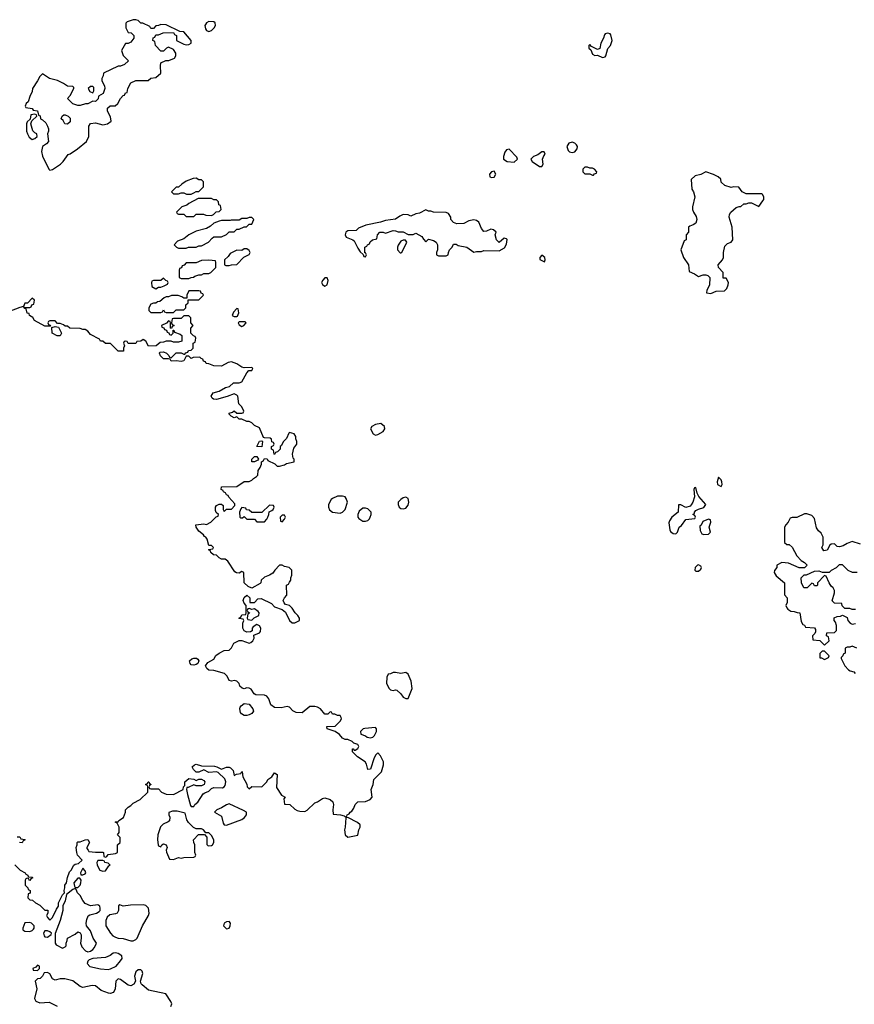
# Model space of a CAD drawing. Header units: inches. Extents: x 2601469 to 2753575, y 449403 to 582909.
# Tile 312 of 350: x 2695710 to 2702326, y 527726 to 535535. Entities that reach past the tile are written whole.
import ezdxf

# ---------------------------------------------------------------- set-up
doc = ezdxf.new("R2010")
doc.units = ezdxf.units.IN
doc.header["$MEASUREMENT"] = 0
for name, color, linetype in [('C6592', 7, 'Continuous'), ('C6593', 7, 'Continuous'), ('C7503', 7, 'Continuous')]:
    doc.layers.add(name, color=color, linetype=linetype)

msp = doc.modelspace()

# ---------------------------------------------------------------- linework, layer by layer
at = {"layer": 'C6592', "color": 4, "elevation": 4}
for points in [[(2695672.7, 528832.7), (2695714, 528790), (2695754, 528770), (2695758, 528758), (2695774, 528750), (2695778, 528738), (2695810, 528734), (2695814, 528730), (2695798, 528722), (2695791.6, 528708.4), (2695786, 528710), (2695782, 528722), (2695770, 528726), (2695758, 528722), (2695754, 528710), (2695754, 528670), (2695774, 528650), (2695778, 528638), (2695794, 528630), (2695792.7, 528607.3), (2695778, 528602), (2695774, 528570), (2695790, 528554), (2695811.6, 528551.6), (2695834, 528530), (2695870, 528512), (2695910, 528474), (2695932.7, 528472.7), (2695934, 528450), (2695922, 528430), (2695930, 528414), (2695950, 528394), (2695970, 528414), (2696000.4, 528479.6), (2696016.4, 528503.6), (2696018, 528530), (2696028.4, 528551.6), (2696050, 528594), (2696066, 528610), (2696062, 528630), (2696068.7, 528650), (2696068.7, 528670), (2696082, 528690), (2696088.9, 528731.1), (2696104, 528776), (2696118, 528790), (2696138, 528830), (2696150, 528838), (2696176.4, 528843.6), (2696206, 528870), (2696169.1, 528909.1), (2696162, 528930), (2696158, 528970), (2696166, 528990), (2696166, 529010), (2696170, 529014), (2696190, 529014), (2696230, 529032), (2696250, 529034), (2696262, 529010), (2696242, 528970), (2696242, 528962), (2696254, 528950), (2696258, 528938), (2696310, 528932), (2696370, 528934), (2696374, 528930), (2696378, 528898), (2696390, 528894), (2696402, 528898), (2696410, 528914), (2696470, 528922), (2696486, 528930), (2696486, 528990), (2696506, 529010), (2696506, 529050), (2696486, 529070), (2696498, 529090), (2696498, 529130), (2696482, 529162), (2696466, 529170), (2696470, 529174), (2696490, 529174), (2696496.4, 529183.6), (2696532.9, 529207.1), (2696548, 529250), (2696548, 529270), (2696568.9, 529291.1), (2696590, 529302), (2696610, 529322), (2696666, 529350), (2696726, 529410), (2696726, 529450), (2696722, 529462), (2696708, 529470), (2696722, 529478), (2696728.4, 529491.6), (2696734, 529490), (2696738, 529478), (2696752, 529470), (2696738, 529462), (2696734, 529450), (2696738, 529438), (2696750, 529434), (2696810, 529434), (2696834, 529410), (2696870, 529392), (2696930, 529391.3), (2697006, 529430), (2697008, 529450), (2697018, 529462), (2697018, 529490), (2697050, 529518), (2697091.6, 529511.6), (2697110, 529502), (2697130, 529512), (2697150, 529512), (2697170, 529502), (2697178, 529490), (2697172, 529470), (2697150, 529458), (2697110, 529458), (2697090, 529468), (2697046, 529446), (2697034, 529446), (2697032, 529430), (2697041, 529390), (2697063.6, 529303.6), (2697070, 529294), (2697090, 529294), (2697098, 529310), (2697122, 529330), (2697165.2, 529394.8), (2697176.5, 529403.5), (2697210, 529418), (2697230, 529438), (2697250, 529444.7), (2697316.5, 529443.5), (2697330, 529451.3), (2697337.5, 529462.5), (2697345.2, 529490), (2697334.8, 529514.8), (2697284, 529564), (2697270, 529569), (2697210, 529565.2), (2697170, 529586), (2697130, 529568), (2697110, 529568), (2697088.9, 529588.9), (2697078, 529610), (2697094.6, 529625.4), (2697110, 529630.8), (2697150, 529618), (2697254.4, 529614.4), (2697274, 529610), (2697310, 529591.3), (2697350, 529606), (2697370, 529606), (2697381, 529601), (2697401, 529581), (2697410, 529542), (2697428, 529552), (2697462, 529558), (2697470, 529574), (2697474, 529570), (2697478, 529530), (2697511.6, 529471.6), (2697514, 529450), (2697530, 529434), (2697550, 529454), (2697630, 529452), (2697668, 529490), (2697678, 529510), (2697708.7, 529531.3), (2697730, 529562), (2697751, 529550), (2697746.8, 529446.8), (2697785.4, 529385.4), (2697814, 529370), (2697804.7, 529355.3), (2697810, 529314), (2697851, 529311), (2697890, 529274.8), (2697910, 529262.8), (2697930, 529258.8), (2697970, 529256), (2697990, 529266), (2698050, 529324.7), (2698070, 529331), (2698110, 529358), (2698130, 529364.7), (2698170.7, 529350.7), (2698191, 529331), (2698198.8, 529310), (2698191.3, 529270), (2698194, 529234), (2698254, 529230), (2698282, 529222), (2698290, 529214), (2698302, 529218), (2698306, 529230), (2698322, 529238), (2698328.7, 529250), (2698342, 529258), (2698358, 529282), (2698369.1, 529310.9), (2698390, 529332), (2698450, 529336), (2698488, 529350), (2698504, 529370), (2698497.2, 529430), (2698513.2, 529470), (2698517.2, 529510), (2698579, 529570), (2698594.2, 529625.8), (2698594.7, 529650), (2698570, 529697.2), (2698550, 529722), (2698534, 529706), (2698519.8, 529680.2), (2698491, 529590), (2698470, 529588), (2698459, 529630), (2698449, 529650), (2698389, 529690), (2698348, 529730), (2698347.3, 529752.7), (2698352.7, 529752.7), (2698362, 529742), (2698370, 529742), (2698390, 529754), (2698398, 529770), (2698390, 529786), (2698358, 529798), (2698346, 529810), (2698310, 529826), (2698290, 529826), (2698270, 529838), (2698245.6, 529865.6), (2698210, 529888.7), (2698148, 529910), (2698146, 529930), (2698210, 529932), (2698250, 529972), (2698262, 529990), (2698257.7, 530000)], [(2695690, 529054), (2695710, 529054), (2695718, 529038), (2695750, 529034), (2695752, 529030), (2695738, 529022), (2695730, 529008), (2695708.7, 529008.7)], [(2696908.7, 527710), (2696915.3, 527730), (2696909, 527749), (2696869, 527809), (2696730, 527839), (2696680.7, 527880.7), (2696673.2, 527890), (2696668.7, 527910), (2696687.3, 527970), (2696680.9, 527990), (2696670, 527999.5), (2696650, 527998.7), (2696630, 527982.7), (2696621.1, 527950), (2696627.3, 527910), (2696614.8, 527885.2), (2696590, 527873.2), (2696570, 527879.3), (2696510, 527923.7), (2696490, 527929.2), (2696470.8, 527910), (2696467.3, 527850), (2696458.8, 527830), (2696450, 527819), (2696430, 527813.2), (2696414, 527814), (2696356, 527836), (2696310, 527872.7), (2696284.5, 527875.5), (2696210, 527859), (2696190, 527868.7), (2696130, 527912.7), (2696068.9, 527928.9), (2696030, 527929), (2695990, 527919), (2695969.3, 527929.3), (2695948.4, 527968.4), (2695930, 527978), (2695904.7, 527975.3), (2695892, 527950), (2695872, 527930), (2695850, 527928), (2695832, 527910), (2695844.7, 527850), (2695827.3, 527772.7), (2695838, 527750), (2695870, 527737.3), (2695943.6, 527743.6), (2696007.3, 527712.7)]]:
    msp.add_lwpolyline(points, dxfattribs=at)
for points in [[(2698530, 529922), (2698445.2, 529914.8), (2698432, 529910), (2698412, 529890), (2698414, 529870), (2698450, 529856), (2698464.9, 529844.9), (2698490, 529838.8), (2698510, 529846), (2698522.7, 529857.3), (2698537.2, 529890), (2698539, 529910)], [(2697370, 529315.3), (2697350, 529308.7), (2697310, 529284), (2697272, 529270), (2697254, 529250), (2697310, 529218), (2697323, 529163), (2697330.7, 529150.7), (2697350, 529148.2), (2697470, 529190.8), (2697493.1, 529206.9), (2697509, 529230), (2697508, 529250), (2697484.7, 529264.7)], [(2696958, 529258), (2696922, 529258), (2696892, 529248), (2696891.3, 529230), (2696901, 529210), (2696897.3, 529182.7), (2696887.3, 529172.7), (2696846.2, 529153.8), (2696826.7, 529133.3), (2696805.5, 529070), (2696802, 529030), (2696806.8, 528990), (2696810, 528982), (2696830, 528974), (2696838, 528990), (2696850, 528998), (2696871, 528990), (2696878, 528970), (2696872, 528950), (2696872.7, 528932.7), (2696898, 528878), (2696930, 528874), (2696969, 528891), (2696990, 528884.7), (2697011.1, 528891.1), (2697090, 528894), (2697102, 528898), (2697106, 528910), (2697098, 528930), (2697098, 528990), (2697089.1, 529009.1), (2697088.7, 529030), (2697127.3, 529072.7), (2697174, 529074), (2697192.7, 529052.7), (2697192.7, 528992.7), (2697203.6, 528983.6), (2697230, 528984.7), (2697238, 528990), (2697248, 529010), (2697248, 529030), (2697230, 529066), (2697210, 529086), (2697186, 529086), (2697166, 529110), (2697150, 529118), (2697110, 529118), (2697088.9, 529128.9), (2697049.3, 529169.3), (2697035.3, 529190), (2697022, 529242)], [(2698310, 529208), (2698294, 529206), (2698291.3, 529130), (2698284.7, 529110), (2698291.3, 529070), (2698310, 529051.3), (2698390, 529068.2), (2698399, 529110), (2698408.7, 529130), (2698408, 529150), (2698388.9, 529168.9)], [(2696370, 528866), (2696330, 528866), (2696322, 528850), (2696324.7, 528830), (2696344.7, 528790), (2696370, 528781), (2696390, 528784.7), (2696416.4, 528823.6), (2696426, 528830), (2696410, 528846), (2696386, 528850), (2696382, 528862)], [(2696210, 528806), (2696192, 528770), (2696194, 528754), (2696210, 528752), (2696230, 528762), (2696235.3, 528770), (2696230, 528786)], [(2696170, 528728), (2696138, 528690), (2696143.6, 528663.6), (2696150, 528654), (2696170, 528654), (2696188.4, 528671.6), (2696195.3, 528690), (2696198, 528710), (2696187.3, 528727.3)], [(2696150, 528646), (2696130, 528638), (2696082, 528598), (2696070, 528546), (2696051.6, 528508.4), (2696051, 528470), (2696031, 528390), (2695991.6, 528288.4), (2695991.3, 528210), (2695998, 528198), (2696050, 528172), (2696070, 528182), (2696078, 528190), (2696078, 528210), (2696087.3, 528232.7), (2696088, 528250), (2696150, 528282), (2696170, 528302), (2696190, 528294), (2696196.9, 528276.9), (2696198, 528250), (2696190.8, 528210), (2696202, 528182), (2696230.5, 528150.5), (2696250, 528142.8), (2696270, 528146.8), (2696290, 528160.7), (2696303.3, 528176.7), (2696318, 528210), (2696293.6, 528250), (2696272, 528310), (2696239, 528350), (2696236, 528370), (2696240.9, 528399.1), (2696252.9, 528427.1), (2696264.7, 528435.3), (2696318, 528450), (2696338.9, 528461.1), (2696349, 528470), (2696349, 528490), (2696344, 528504), (2696330, 528514), (2696270, 528508), (2696230, 528525.2), (2696209.2, 528550), (2696190, 528588), (2696168, 528610), (2696158, 528638)], [(2696504.7, 528515.3), (2696492, 528508), (2696493.4, 528470), (2696482.8, 528450), (2696470, 528442.9), (2696424.9, 528435.1), (2696402.8, 528417.2), (2696393, 528390), (2696393.4, 528350), (2696429.3, 528289.3), (2696448.4, 528270), (2696470, 528257.6), (2696490, 528250.5), (2696530, 528248.4), (2696590, 528230.4), (2696610, 528230.5), (2696630, 528239.1), (2696640.9, 528250), (2696683.7, 528350), (2696730, 528431.3), (2696737, 528450), (2696730, 528488.7), (2696710, 528509.2), (2696690, 528514.5), (2696588.3, 528511.7), (2696530, 528505.2)], [(2695790, 528376.2), (2695750, 528371.8), (2695734, 528330), (2695736, 528316), (2695750, 528307.3), (2695790, 528304), (2695809.3, 528310.7), (2695818.6, 528321.4), (2695824, 528330), (2695824, 528350), (2695804, 528370)], [(2697370, 528384), (2697350, 528381.2), (2697331.3, 528370), (2697326, 528350), (2697350, 528326), (2697370, 528331.3), (2697378, 528350), (2697381.2, 528370)], [(2695930, 528308.7), (2695910, 528308), (2695898, 528290), (2695904.7, 528270), (2695910, 528262), (2695930, 528258), (2695959, 528281), (2695962, 528290), (2695950, 528302)], [(2696470, 528134.5), (2696450, 528132.3), (2696426, 528114), (2696390, 528098), (2696290.6, 528089.4), (2696260.7, 528079.3), (2696250.9, 528069.1), (2696246, 528050), (2696266, 528026), (2696350, 528006.5), (2696410, 528002), (2696430, 528006.5), (2696473.6, 528030), (2696509.4, 528070), (2696521.2, 528090), (2696519, 528110), (2696490, 528129.2)], [(2695850, 528038), (2695838, 528022), (2695814, 528010), (2695818, 527998), (2695850, 527994), (2695866, 528010), (2695866, 528030)]]:
    msp.add_lwpolyline(points, close=True, dxfattribs=at)
at = {"layer": 'C6593', "color": 4, "elevation": 4}
for points in [[(2696630, 535535.3), (2696610, 535535.3), (2696562, 535518), (2696551.6, 535508.4), (2696552, 535470), (2696570, 535434), (2696594, 535430), (2696614, 535410), (2696614, 535390), (2696590, 535358), (2696570, 535346), (2696550, 535346), (2696518, 535290), (2696531.1, 535251.1), (2696572, 535210), (2696539.6, 535180.4), (2696510, 535168), (2696490, 535168), (2696374, 535110), (2696372, 535090), (2696362, 535070), (2696362, 535050), (2696382, 535010), (2696384.7, 534990), (2696370.9, 534949.1), (2696334, 534930), (2696332.7, 534907.3), (2696310, 534886), (2696290, 534888), (2696250, 534868.7), (2696231.6, 534868.4), (2696190, 534855.3), (2696170, 534855.3), (2696130, 534868.7), (2696088, 534910), (2696110, 534934), (2696138, 534990), (2696138, 534998), (2696130, 535006), (2696090, 535008), (2696058, 535030), (2696010, 535054), (2695946, 535070), (2695890, 535106), (2695870, 535086), (2695852, 535050), (2695812, 534990), (2695810, 534966), (2695790, 534926), (2695776, 534884), (2695762, 534870), (2695754, 534850), (2695758, 534838), (2695810, 534832), (2695818, 534818), (2695850, 534812), (2695858, 534778), (2695871.6, 534771.6), (2695874, 534750), (2695890, 534742), (2695916.9, 534716.9), (2695931.6, 534691.6), (2695938, 534670), (2695938, 534650), (2695931.3, 534630), (2695938, 534570), (2695922, 534550), (2695891.1, 534528.9), (2695882, 534490), (2695890, 534454), (2695941, 534350), (2695950, 534342.8), (2695970, 534347.3), (2696034, 534390), (2696054, 534410), (2696093.6, 534466.4), (2696110, 534471.3), (2696168.7, 534510), (2696239, 534570), (2696257.2, 534610), (2696259, 534690), (2696270, 534712), (2696310, 534718), (2696370, 534702), (2696406, 534710), (2696435.3, 534730), (2696430, 534766), (2696406, 534810), (2696407.3, 534832.7), (2696428.4, 534851.6), (2696467.3, 534852.7), (2696488.4, 534871.6), (2696508.9, 534911.1), (2696530, 534934), (2696542, 534938), (2696550, 534954), (2696562, 534958), (2696568, 534990), (2696590, 535034), (2696630, 535052), (2696727.3, 535052.7), (2696750, 535072), (2696790, 535078), (2696828, 535110), (2696826, 535170), (2696830, 535194), (2696868.4, 535211.6), (2696892.7, 535212.7), (2696938, 535230), (2696948, 535250), (2696948, 535270), (2696930, 535298), (2696890, 535318), (2696874, 535310), (2696850, 535286), (2696830, 535286), (2696786, 535330), (2696782, 535362), (2696766, 535370), (2696767.3, 535392.7), (2696782, 535398), (2696790, 535414), (2696810, 535414), (2696848.4, 535431.6), (2696930, 535434), (2696938, 535418), (2696954, 535410), (2696954, 535370), (2697010, 535341), (2697030, 535336), (2697050, 535338), (2697068, 535350), (2697068.7, 535370), (2697010, 535438), (2696980.4, 535440.4), (2696870, 535495.3), (2696830, 535498), (2696811.6, 535488.4), (2696790, 535486), (2696770, 535466), (2696750, 535466), (2696742, 535482), (2696687.3, 535507.3), (2696670, 535508), (2696650, 535528)], [(2697210, 535521.2), (2697191.3, 535510), (2697182, 535498), (2697178, 535490), (2697182, 535462), (2697190.7, 535450.7), (2697210, 535441), (2697230, 535450.8), (2697252.7, 535470), (2697261.2, 535490), (2697259, 535510), (2697250, 535519)], [(2696290, 535006), (2696270, 535006), (2696254, 534990), (2696266, 534966), (2696290, 534954), (2696298, 534970), (2696296.4, 534996.4)], [(2695830, 534786), (2695798, 534782), (2695794, 534746), (2695770, 534726), (2695764.7, 534710), (2695764.7, 534650), (2695771.3, 534630), (2695784.5, 534604.5), (2695810, 534584.7), (2695830, 534592), (2695848, 534610), (2695846, 534630), (2695830, 534638), (2695814.6, 534654.6), (2695798, 534710), (2695806, 534734), (2695846, 534770), (2695842, 534782)], [(2696090, 534708), (2696068.9, 534708.9), (2696054.6, 534734.6), (2696038, 534750), (2696046, 534770), (2696060.4, 534779.6), (2696070, 534782), (2696094, 534770), (2696110, 534754), (2696110, 534726)], [(2699590, 534508), (2699570, 534502), (2699556, 534484), (2699546, 534450), (2699546, 534430), (2699574, 534410), (2699630, 534404.7), (2699655.3, 534430), (2699650, 534446)], [(2699850, 534488), (2699816.3, 534463.7), (2699782, 534450), (2699762, 534430), (2699772, 534410), (2699830, 534371), (2699850, 534371.3), (2699859.3, 534390), (2699854, 534430), (2699864, 534456), (2699875.3, 534470), (2699867.3, 534487.3)], [(2699470, 534335.3), (2699450, 534329), (2699434.8, 534310), (2699438, 534290), (2699450, 534284.9), (2699470, 534287.7), (2699485.2, 534310)], [(2697110, 534278), (2697085.4, 534274.6), (2697030, 534255.3), (2696994, 534230), (2696970, 534206), (2696950, 534206), (2696914, 534170), (2696930, 534154), (2696970, 534154), (2696990, 534162), (2697010, 534162), (2697032.7, 534152.7), (2697070, 534152), (2697090, 534162), (2697110, 534172), (2697130, 534174), (2697166, 534210), (2697166, 534250), (2697150, 534266), (2697130, 534266)], [(2697230, 534118), (2697123.6, 534116.4), (2697050, 534078), (2697036, 534064), (2696994, 534050), (2696954, 534010), (2696958, 533998), (2696970, 533994), (2697010, 533994), (2697030, 533974), (2697090, 533974), (2697110, 533994), (2697167.3, 533992.7), (2697185.4, 533985.4), (2697230, 533982), (2697246, 533990), (2697267.3, 534012.7), (2697290, 534014), (2697306, 534030), (2697302, 534062), (2697287.3, 534067.3), (2697286, 534090), (2697270, 534106), (2697250, 534106)], [(2698930, 534028), (2698879.6, 534000.4), (2698850, 533995.3), (2698810, 533978), (2698790, 533988.7), (2698750, 533989.2), (2698722.5, 533977.5), (2698690, 533954), (2698610, 533943.7), (2698570, 533929.3), (2698453.4, 533906.6), (2698396.9, 533883.1), (2698376, 533864), (2698310, 533859.5), (2698294.8, 533850), (2698290.8, 533830), (2698298.8, 533810), (2698350.6, 533790.6), (2698360.7, 533780.7), (2698390, 533722), (2698410, 533694), (2698434, 533674), (2698438, 533658), (2698450, 533654), (2698458, 533670), (2698450, 533686), (2698446, 533686), (2698446, 533730), (2698462, 533738), (2698466, 533750), (2698482, 533758), (2698487.3, 533772.7), (2698506, 533790), (2698542, 533798), (2698546, 533830), (2698566, 533850), (2698591.1, 533851.1), (2698610, 533842), (2698670, 533864.7), (2698690, 533862), (2698710, 533852), (2698750, 533852), (2698790, 533832), (2698830, 533832), (2698850, 533842), (2698896.9, 533816.9), (2698910, 533794), (2698930, 533774), (2698950, 533794), (2698990, 533784.7), (2699011.1, 533771.1), (2699022, 533750), (2699022, 533710), (2699014, 533690), (2699014, 533670), (2699030, 533662), (2699090, 533662), (2699106, 533670), (2699108, 533690), (2699118, 533710), (2699138, 533730), (2699150, 533754), (2699170, 533754), (2699185.4, 533745.4), (2699254, 533730), (2699310, 533692), (2699330, 533698), (2699370, 533698), (2699390, 533704.7), (2699510, 533702), (2699553.6, 533726.4), (2699570, 533754), (2699573.2, 533793.2), (2699570, 533798), (2699550, 533802), (2699510, 533768), (2699488.7, 533790), (2699478, 533830), (2699486, 533850), (2699466, 533870), (2699445.4, 533874.6), (2699410, 533858), (2699390, 533855.3), (2699370, 533878), (2699348.7, 533930), (2699330, 533944), (2699308.9, 533948.9), (2699270, 533939), (2699230, 533919), (2699176.4, 533916.4), (2699150, 533928), (2699128, 533950), (2699128, 533970), (2699110, 533998), (2699090, 534006), (2698990, 534008), (2698970, 534018), (2698950, 534018)], [(2697550, 533966), (2697530, 533966), (2697510, 533958), (2697470, 533958), (2697450, 533946), (2697386, 533946), (2697378, 533942), (2697310, 533942), (2697290, 533938), (2697250, 533922), (2697223.5, 533896.5), (2697190, 533878), (2697110, 533858), (2697050, 533828), (2697010, 533798), (2696962, 533778), (2696934, 533750), (2696954, 533730), (2696970, 533722), (2697030, 533722), (2697048.9, 533731.1), (2697110, 533732), (2697130, 533742), (2697150, 533742), (2697206, 533770), (2697236.4, 533803.6), (2697250, 533812), (2697310, 533812), (2697348.4, 533831.6), (2697370, 533852), (2697410, 533854), (2697430, 533874), (2697450, 533874), (2697488.4, 533891.6), (2697507.3, 533892.7), (2697530, 533914), (2697550, 533914), (2697566, 533950)], [(2698750, 533788), (2698730, 533778), (2698710, 533746), (2698704.7, 533730), (2698706, 533710), (2698727.1, 533687.1), (2698730, 533686), (2698738, 533690), (2698778, 533770), (2698767.3, 533787.3)], [(2697510, 533718), (2697490, 533718), (2697470, 533706), (2697430, 533708), (2697379.6, 533680.4), (2697363.6, 533656.4), (2697334, 533630), (2697334, 533590), (2697344.7, 533584.7), (2697370, 533584.7), (2697388, 533592), (2697430, 533594), (2697487.3, 533652.7), (2697530, 533674), (2697538, 533690), (2697530, 533706)], [(2699850, 533668), (2699832, 533650), (2699832.7, 533632.7), (2699870, 533614), (2699875.3, 533630), (2699873.2, 533650)], [(2697210, 533628), (2697150, 533626), (2697110, 533608), (2697030, 533606), (2697012.7, 533587.3), (2696998, 533582), (2696992.7, 533567.3), (2696978, 533562), (2696974, 533550), (2696974, 533490), (2696990, 533482), (2697050, 533482), (2697068.4, 533491.6), (2697087.3, 533492.7), (2697098, 533502), (2697130, 533512), (2697150, 533512), (2697170, 533522), (2697210, 533522), (2697226, 533530), (2697266, 533570), (2697266, 533610), (2697262, 533622)], [(2696850, 533486), (2696830, 533466), (2696770, 533466), (2696758, 533462), (2696754, 533450), (2696758, 533418), (2696790, 533402), (2696810, 533414), (2696830, 533414), (2696856.4, 533423.6), (2696882, 533438), (2696886, 533450), (2696882, 533462), (2696867.3, 533467.3)], [(2698130, 533488), (2698112, 533470), (2698102, 533450), (2698110, 533434), (2698130, 533422), (2698147.3, 533432.7), (2698154, 533466), (2698147.3, 533487.3)], [(2697130, 533386), (2697050, 533386), (2697034, 533350), (2697034, 533326), (2697010, 533326), (2696996.4, 533336.4), (2696967.3, 533347.3), (2696912.7, 533347.3), (2696890, 533338), (2696870, 533338), (2696854, 533330), (2696819.6, 533300.4), (2696803.6, 533296.4), (2696790, 533286), (2696770, 533286), (2696750, 533278), (2696734, 533250), (2696734, 533230), (2696750, 533214), (2696830, 533214), (2696842, 533218), (2696850, 533234), (2696858, 533218), (2696870, 533214), (2696930, 533214), (2696950, 533234), (2697010, 533234), (2697026, 533250), (2697027.3, 533272.7), (2697046, 533290), (2697046, 533314), (2697130, 533314), (2697166, 533350), (2697162, 533362), (2697147.3, 533367.3), (2697142, 533382)], [(2697430, 533246), (2697403.6, 533216.4), (2697394, 533190), (2697410, 533182), (2697430, 533182), (2697435.3, 533184.7), (2697446, 533210), (2697442, 533242)], [(2697498, 533138), (2697450, 533138), (2697445.4, 533134.6), (2697442, 533130), (2697450, 533114), (2697470, 533102), (2697486, 533110), (2697506, 533130)], [(2696008, 533028), (2695968, 533048), (2695966, 533094), (2695990, 533102), (2696018, 533098), (2696042, 533050), (2696030, 533028)], [(2698572.3, 532332.3), (2698530, 532324), (2698502, 532310), (2698492, 532290), (2698512, 532250), (2698530, 532241), (2698550, 532246), (2698591.9, 532268.1), (2698604, 532290), (2698602, 532310)], [(2697630, 532148), (2697588.7, 532150), (2697610, 532192), (2697630, 532194), (2697634, 532190)], [(2697570, 532028), (2697548.9, 532028.9), (2697549, 532051), (2697570, 532071.3), (2697590, 532072), (2697602, 532050), (2697598, 532042)], [(2698270, 531757), (2698230, 531756.2), (2698190, 531738), (2698178.8, 531730), (2698158, 531690), (2698158, 531670), (2698166.8, 531646.8), (2698190.8, 531630.8), (2698250, 531622.8), (2698270, 531630.8), (2698289.2, 531650), (2698309.2, 531710), (2698298.9, 531738.9), (2698288.7, 531750)], [(2698770, 531749), (2698750, 531744), (2698730, 531728.7), (2698711.3, 531710), (2698711, 531690), (2698718, 531670), (2698730, 531658), (2698750, 531656), (2698770, 531661), (2698790, 531684.7), (2698795.1, 531710), (2698790, 531738)], [(2697690, 531686), (2697630, 531626), (2697550, 531626), (2697530, 531646), (2697507.3, 531647.3), (2697502, 531662), (2697470, 531666), (2697463.6, 531656.4), (2697452, 531630), (2697454, 531590), (2697463.6, 531583.6), (2697476.4, 531583.6), (2697490, 531594), (2697510, 531574), (2697570, 531574), (2697590, 531554), (2697650, 531554), (2697670, 531574), (2697678, 531590), (2697686, 531610), (2697687.3, 531632.7), (2697710, 531642), (2697718, 531650), (2697726, 531670), (2697722, 531682)], [(2698450, 531662), (2698430, 531662), (2698402, 531638), (2698391, 531610), (2698391.3, 531590), (2698398, 531578), (2698430, 531558), (2698450, 531558), (2698470, 531564.7), (2698483.1, 531576.9), (2698488.7, 531590), (2698495.3, 531610), (2698495.3, 531630), (2698470, 531655.3)], [(2697810, 531606), (2697790, 531606), (2697774, 531590), (2697778, 531558), (2697790, 531554), (2697810, 531574), (2697818, 531590)], [(2697530, 530866), (2697518, 530862), (2697514, 530850), (2697518, 530838), (2697532, 530832), (2697530, 530826), (2697518, 530822), (2697514, 530790), (2697518, 530778), (2697550, 530774), (2697568.4, 530791.6), (2697606, 530810), (2697608, 530830), (2697600.4, 530840.4), (2697570, 530862), (2697550, 530858)], [(2697090, 530415.1), (2697070, 530419.3), (2697060.9, 530430), (2697057.2, 530450), (2697074.8, 530465.2), (2697090, 530470.8), (2697110.8, 530470.8), (2697122.8, 530462.8), (2697131, 530450), (2697122.8, 530430), (2697110, 530420.9)], [(2698690, 530358), (2698670, 530358), (2698650, 530348), (2698630, 530346), (2698619.6, 530320.4), (2698618, 530270), (2698638, 530230), (2698650, 530221), (2698670, 530216), (2698690, 530221), (2698698.8, 530218.8), (2698731.3, 530190), (2698750, 530162), (2698770, 530152), (2698790, 530152), (2698822.4, 530230), (2698812.3, 530290), (2698790, 530343.6), (2698770, 530357.6), (2698730, 530348.7)], [(2697510, 530016), (2697490, 530017.2), (2697468, 530030), (2697461.2, 530041.2), (2697454, 530070), (2697458, 530082), (2697465.2, 530094.8), (2697490, 530111.3), (2697530, 530106), (2697558.8, 530070), (2697562.8, 530050), (2697550, 530034), (2697530, 530021.2)]]:
    msp.add_lwpolyline(points, close=True, dxfattribs=at)
msp.add_lwpolyline([(2698257.7, 530000), (2698250, 530018), (2698230, 530018), (2698207.3, 530027.3), (2698188.4, 530028.4), (2698182, 530042), (2698170, 530046), (2698151.6, 530028.4), (2698130, 530028), (2698095.3, 530070), (2698070, 530084), (2698050, 530088.7), (2698010, 530088.7), (2697950, 530038), (2697900.4, 530040.4), (2697874, 530054), (2697850, 530082), (2697830, 530088.7), (2697782.8, 530077.2), (2697730, 530079), (2697702, 530102), (2697684, 530150), (2697668, 530170), (2697650, 530179), (2697582, 530182), (2697569.2, 530189.2), (2697544.7, 530224.7), (2697530, 530234), (2697510, 530237.2), (2697490, 530229.2), (2697473.6, 530233.6), (2697455.3, 530250), (2697448.7, 530270), (2697430, 530288.7), (2697413.2, 530293.2), (2697390, 530289.2), (2697370, 530295.3), (2697355.1, 530330), (2697333.2, 530350), (2697250, 530372.7), (2697210, 530377.2), (2697194, 530390), (2697184, 530410), (2697202, 530438), (2697250, 530464.7), (2697266, 530494), (2697290, 530512), (2697330, 530532), (2697370, 530534), (2697390, 530554), (2697408.4, 530591.6), (2697450, 530612), (2697470, 530612), (2697530, 530591.3), (2697543.1, 530596.9), (2697558, 530610), (2697568, 530630), (2697567.3, 530652.7), (2697610, 530672), (2697618, 530682), (2697622, 530710), (2697610, 530728), (2697590, 530738), (2697559.6, 530720.4), (2697552, 530710), (2697552, 530688), (2697539.6, 530680.4), (2697510, 530678), (2697488.4, 530688.4), (2697478, 530710), (2697478, 530750), (2697486, 530770), (2697482, 530782), (2697450, 530786), (2697446, 530790), (2697462, 530798), (2697470, 530814), (2697502, 530818), (2697506, 530830), (2697506, 530890), (2697488.4, 530908.4), (2697482, 530930), (2697490, 530954), (2697510, 530972), (2697534, 530950), (2697534, 530914), (2697570, 530912), (2697598, 530942), (2697623.6, 530943.6), (2697705.4, 530905.4), (2697730, 530878), (2697790, 530858), (2697816.8, 530836.8), (2697848.2, 530770), (2697870, 530750.8), (2697890, 530750.8), (2697928, 530770), (2697928.7, 530790), (2697915.3, 530810), (2697894, 530830), (2697870, 530868), (2697850, 530888), (2697818, 530898), (2697806, 530910), (2697798, 530930), (2697809, 530951), (2697828, 530970), (2697826, 531050), (2697840.4, 531059.6), (2697850, 531074), (2697858, 531090), (2697858, 531110), (2697866, 531130), (2697866, 531170), (2697846, 531190), (2697810, 531198), (2697790, 531208), (2697770, 531208), (2697732, 531170), (2697715.3, 531144.7), (2697690, 531128.7), (2697650, 531115.3), (2697624.7, 531090), (2697622, 531070), (2697615.3, 531064.7), (2697550, 531028), (2697520.4, 531040.4), (2697488.4, 531068.4), (2697486, 531150), (2697470, 531158), (2697450, 531146), (2697427.3, 531147.3), (2697416.4, 531156.4), (2697360.4, 531240.4), (2697338, 531258), (2697310, 531258), (2697290, 531268), (2697270, 531288), (2697246, 531290), (2697226, 531310), (2697222, 531322), (2697206, 531330), (2697210, 531334), (2697242, 531338), (2697246, 531350), (2697230, 531366), (2697210, 531366), (2697196.4, 531416.4), (2697186, 531430), (2697175.3, 531435.3), (2697168, 531450), (2697130, 531478), (2697108.7, 531510), (2697106, 531530), (2697170, 531536), (2697190, 531532), (2697226, 531550), (2697267.3, 531592.7), (2697282, 531598), (2697286, 531610), (2697267.3, 531627.3), (2697262, 531642), (2697262, 531670), (2697270, 531682), (2697290, 531694), (2697310, 531694), (2697322, 531682), (2697322, 531650), (2697330, 531634), (2697350, 531654), (2697390, 531654), (2697416.4, 531683.6), (2697416.4, 531696.4), (2697367.3, 531747.3), (2697362, 531762), (2697350, 531766), (2697342, 531782), (2697326, 531790), (2697322, 531802), (2697306, 531810), (2697308.4, 531831.6), (2697430, 531832), (2697490, 531872), (2697530, 531874), (2697550, 531882), (2697563.1, 531896.9), (2697588.4, 531911.6), (2697596.4, 531923.6), (2697600.4, 531959.6), (2697616.4, 531983.6), (2697626, 532010), (2697626, 532030), (2697642, 532038), (2697650, 532054), (2697672.7, 532052.7), (2697678, 532038), (2697732.7, 532012.7), (2697750, 531994), (2697770, 531994), (2697810, 532004.7), (2697825.2, 532014.8), (2697886, 532030), (2697886, 532050), (2697878, 532058), (2697873.2, 532090), (2697883.7, 532136.3), (2697908, 532170), (2697908, 532190), (2697898, 532210), (2697898, 532230), (2697886, 532250), (2697850, 532262), (2697842.8, 532257.2), (2697825.4, 532214.6), (2697802, 532190), (2697783.6, 532156.4), (2697774, 532150), (2697774, 532130), (2697752.7, 532107.3), (2697738, 532102), (2697730, 532086), (2697726, 532090), (2697722, 532122), (2697706, 532130), (2697706, 532150), (2697722, 532158), (2697726, 532170), (2697722, 532182), (2697708, 532188), (2697707.3, 532207.3), (2697696.4, 532216.4), (2697650, 532218), (2697642, 532222), (2697610, 532298), (2697570, 532318), (2697550, 532338), (2697530, 532348), (2697510, 532348), (2697470, 532368), (2697450, 532368), (2697430, 532386), (2697410, 532378), (2697386, 532390), (2697370, 532406), (2697370, 532414), (2697396.4, 532423.6), (2697410, 532434), (2697430, 532414), (2697470, 532414), (2697482, 532418), (2697486, 532430), (2697470, 532466), (2697446, 532490), (2697438, 532550), (2697430, 532558), (2697410, 532568), (2697354.4, 532545.6), (2697270, 532523.7), (2697246.6, 532526.6), (2697234.6, 532534.6), (2697228.7, 532550), (2697244.1, 532575.9), (2697292.1, 532587.9), (2697341.2, 532618.8), (2697372.9, 532627.1), (2697404.7, 532655.3), (2697450, 532654.8), (2697470, 532662), (2697510, 532734), (2697527.3, 532752.7), (2697550, 532754), (2697558, 532770), (2697550, 532778), (2697490, 532775.3), (2697470, 532779), (2697430, 532805.2), (2697390, 532821.2), (2697363.5, 532816.5), (2697310, 532788.7), (2697250, 532789.2), (2697210, 532806), (2697187.3, 532807.3), (2697182, 532822), (2697167.3, 532827.3), (2697162, 532842), (2697147.3, 532847.3), (2697138, 532858), (2697084.7, 532855.3), (2697070, 532848), (2697050, 532866), (2697030, 532866), (2697010, 532828.7), (2696990, 532824), (2696950, 532828.7), (2696910, 532826), (2696902, 532842), (2696890, 532846), (2696850, 532846), (2696826, 532870), (2696818, 532890), (2696822, 532898), (2696850, 532902), (2696874, 532890), (2696892.7, 532872.7), (2696898, 532858), (2696910, 532854), (2696950, 532894), (2696990, 532894), (2697010, 532882), (2697018, 532882), (2697027.3, 532892.7), (2697042, 532898), (2697047.3, 532912.7), (2697070, 532914), (2697086, 532930), (2697086, 532970), (2697102, 532978), (2697106, 533010), (2697102, 533022), (2697087.3, 533027.3), (2697066, 533050), (2697066, 533090), (2697086, 533110), (2697066, 533130), (2697066, 533170), (2697050, 533186), (2697010, 533186), (2696990, 533166), (2696930, 533166), (2696918, 533162), (2696914, 533130), (2696918, 533118), (2696934, 533110), (2696918, 533102), (2696914, 533086), (2696906, 533090), (2696906, 533130), (2696902, 533142), (2696890, 533146), (2696872.7, 533127.3), (2696834, 533110), (2696838, 533098), (2696852.7, 533092.7), (2696858, 533078), (2696872.7, 533072.7), (2696878, 533058), (2696892.7, 533052.7), (2696898, 533038), (2696910, 533034), (2696926, 533050), (2696926, 533074), (2696932.7, 533072.7), (2696938, 533058), (2696982, 533042), (2696994, 533030), (2696994, 532986), (2696970, 532978), (2696930, 532978), (2696910, 532986), (2696870, 532986), (2696850, 532978), (2696823.6, 532976.4), (2696791.6, 532948.4), (2696730, 532946), (2696710, 532986), (2696690, 532998), (2696670, 532986), (2696638, 532982), (2696630, 532966), (2696570, 532966), (2696562, 532982), (2696550, 532986), (2696538, 532982), (2696534, 532970), (2696542, 532950), (2696534, 532930), (2696532.7, 532907.3), (2696490, 532906), (2696430, 532966), (2696390, 532966), (2696370, 532986), (2696350, 532986), (2696342, 533002), (2696270, 533038), (2696250, 533066), (2696230, 533078), (2696210, 533078), (2696190, 533086), (2696108.4, 533088.4), (2696090, 533106), (2696070, 533106), (2696056.4, 533116.4), (2696030, 533126), (2696010, 533126), (2695990, 533146), (2695950, 533146), (2695938, 533142), (2695934, 533130), (2695938, 533118), (2695952.7, 533112.7), (2695954, 533106), (2695910, 533106), (2695828.4, 533148.4), (2695814.6, 533174.6), (2695788.7, 533188.7), (2695786, 533206), (2695768.9, 533208.9), (2695762, 533242), (2695750, 533246), (2695742, 533258), (2695750, 533254), (2695790, 533254), (2695802, 533258), (2695807.3, 533272.7), (2695822, 533278), (2695826, 533310), (2695810, 533326), (2695772.7, 533287.3), (2695750, 533286), (2695739.6, 533260.4), (2695710, 533254), (2695622, 533218)], dxfattribs=at)
at = {"layer": 'C7503', "color": 4, "elevation": 4}
for points in [[(2700370, 535429), (2700350, 535422), (2700344.5, 535415.5), (2700338.8, 535390), (2700316, 535350), (2700310, 535306), (2700290, 535298), (2700242, 535322), (2700230, 535338), (2700222, 535330), (2700222, 535310), (2700236.9, 535296.9), (2700250, 535262), (2700270, 535252), (2700290, 535254), (2700330, 535236), (2700350, 535241), (2700357.2, 535250), (2700372.7, 535307.3), (2700392.7, 535330), (2700406.6, 535370), (2700394.8, 535414.8), (2700390, 535422)], [(2700090, 534564), (2700064, 534556), (2700046, 534530), (2700057.3, 534497.3), (2700068, 534488), (2700090, 534482), (2700110, 534487.7), (2700129.3, 534510), (2700132.3, 534530), (2700124.1, 534544.1), (2700110, 534557.2)], [(2700210, 534366), (2700190, 534366), (2700174, 534350), (2700174, 534330), (2700190, 534314), (2700230, 534314), (2700250, 534302), (2700258, 534302), (2700267.3, 534312.7), (2700282, 534318), (2700286, 534330), (2700266, 534350), (2700250, 534358), (2700230, 534358)], [(2701150, 534328.7), (2701110, 534308.7), (2701063.6, 534296.4), (2701032.7, 534267.3), (2701038, 534190), (2701051.3, 534170), (2701061, 534130), (2701044.7, 534050), (2701044.7, 534030), (2701051.3, 534010), (2701073.7, 533973.7), (2701078.8, 533950), (2701070, 533922), (2701050, 533908.7), (2701021, 533899), (2701012, 533890), (2701011.1, 533848.9), (2700994, 533830), (2700994, 533790), (2700978, 533782), (2700952, 533710), (2700971.3, 533650), (2701012, 533590), (2701018, 533538), (2701059.8, 533519.8), (2701090, 533498), (2701128.9, 533511.1), (2701150, 533511.3), (2701165.4, 533505.4), (2701182, 533490), (2701178, 533430), (2701158, 533390), (2701154, 533370), (2701190, 533364.7), (2701230, 533382), (2701296.4, 533383.6), (2701316.4, 533403.6), (2701327.3, 533432.7), (2701328, 533450), (2701310, 533486), (2701286, 533486), (2701286, 533530), (2701249, 533569), (2701248, 533590), (2701282, 533630), (2701288.7, 533650), (2701288.7, 533690), (2701300.2, 533739.8), (2701320.2, 533759.8), (2701350, 533772), (2701362, 533790), (2701357.2, 533890), (2701335.3, 533970), (2701338, 533990), (2701348, 534010), (2701390, 534044.7), (2701412.7, 534052.7), (2701427.3, 534052.7), (2701450, 534074), (2701470, 534074), (2701490, 534082), (2701510, 534082), (2701570, 534054), (2701602, 534098), (2701608, 534110), (2701608, 534130), (2701598, 534150), (2701590, 534155.3), (2701470, 534155.3), (2701438, 534170), (2701410, 534208), (2701370, 534208.7), (2701350, 534204), (2701300.4, 534220.4), (2701270, 534246), (2701268, 534270), (2701248, 534290), (2701210, 534308.7)], [(2701250, 531906), (2701238, 531870), (2701242, 531850), (2701270, 531834), (2701278, 531850), (2701275.3, 531870), (2701270, 531886)], [(2701070, 531826), (2701058, 531822), (2701054, 531810), (2701058, 531750), (2701046, 531710), (2701033, 531687), (2701024.1, 531675.9), (2700990, 531665.6), (2700950, 531686.6), (2700931.6, 531688.4), (2700930.4, 531629.7), (2700880.5, 531590), (2700860.5, 531559.5), (2700856.3, 531543.7), (2700863.2, 531490), (2700870, 531477.1), (2700890, 531459.1), (2700910, 531458.8), (2700924, 531470), (2700938, 531510), (2700957.2, 531522.8), (2700990, 531572), (2701062, 531578), (2701066, 531590), (2701062, 531602), (2701046, 531610), (2701058, 531622), (2701058, 531630), (2701070, 531642), (2701090, 531652), (2701133.2, 531666.8), (2701148, 531690), (2701094.6, 531754.6), (2701080.4, 531780.4)], [(2701170, 531575.3), (2701125.4, 531554.6), (2701112.7, 531527.3), (2701102, 531518), (2701103.6, 531483.6), (2701118, 531458), (2701132.7, 531452.7), (2701170, 531454), (2701186, 531470), (2701175.3, 531510), (2701188, 531550), (2701186, 531570)], [(2701090, 531212.7), (2701082, 531210), (2701064.7, 531190), (2701062, 531170), (2701070, 531162), (2701090, 531161), (2701110, 531178), (2701114.5, 531190), (2701110, 531202)], [(2702090, 530526), (2702070, 530526), (2702052.7, 530507.3), (2702054, 530474), (2702066, 530474), (2702090, 530462), (2702122, 530478), (2702126, 530490)]]:
    msp.add_lwpolyline(points, close=True, dxfattribs=at)
for points in [[(2702374.6, 531374.6), (2702310, 531398), (2702270, 531382), (2702238, 531362), (2702210, 531355.3), (2702190, 531358), (2702170, 531378), (2702143.6, 531376.4), (2702131.6, 531368.4), (2702110, 531328), (2702084, 531324), (2702068.7, 531350), (2702078, 531370), (2702078, 531430), (2702063.1, 531463.1), (2702042, 531482), (2702025.2, 531505.2), (2702010, 531578), (2701990, 531602), (2701950, 531615.3), (2701930, 531615.3), (2701870, 531588), (2701832.7, 531587.3), (2701818, 531582), (2701802, 531550), (2701782, 531530), (2701772, 531510), (2701772.7, 531412.7), (2701774, 531390), (2701790, 531374), (2701810, 531374), (2701832.7, 531352.7), (2701870, 531282), (2701905.4, 531245.4), (2701932, 531230), (2701951.6, 531208.4), (2701931.6, 531188.4), (2701890, 531188), (2701805.6, 531225.6), (2701750.8, 531229.2), (2701712, 531210), (2701711.3, 531190), (2701692.7, 531167.3), (2701692, 531150), (2701705.4, 531125.4), (2701772, 531070), (2701772.7, 530972.7), (2701794, 530950), (2701792.7, 530912.7), (2701782, 530890), (2701792, 530870), (2701799.6, 530859.6), (2701823.6, 530843.6), (2701850, 530842), (2701872.7, 530832.7), (2701894, 530830), (2701903.6, 530763.6), (2701918, 530738), (2701932, 530732), (2701938, 530718), (2702010, 530712), (2702019.6, 530699.6), (2702019.6, 530680.4), (2702012.7, 530667.3), (2701994, 530650), (2701998, 530618), (2702051.6, 530611.6), (2702090, 530574), (2702126, 530610), (2702122, 530642), (2702106, 530650), (2702107.3, 530672.7), (2702170, 530674), (2702186, 530690), (2702186, 530730), (2702176.4, 530756.4), (2702166, 530770), (2702167.3, 530792.7), (2702190, 530802), (2702216.4, 530803.6), (2702232, 530812), (2702270, 530794), (2702274, 530770), (2702294, 530750), (2702310, 530742), (2702334.6, 530745.4)], [(2702336.4, 530856.4), (2702310, 530858), (2702290, 530866), (2702250, 530866), (2702230, 530886), (2702226, 530906), (2702168.4, 530908.4), (2702150, 530926), (2702168.7, 530990), (2702168.4, 531008.4), (2702158, 531030), (2702143.1, 531043.1), (2702126, 531070), (2702102, 531122), (2702090, 531126), (2702034, 531070), (2702034, 531050), (2702030, 531046), (2702010, 531046), (2702002, 531062), (2701990, 531066), (2701951.6, 531028.4), (2701926, 531030), (2701908, 531070), (2701906, 531110), (2701928.4, 531131.6), (2701947.3, 531132.7), (2702010, 531162), (2702043.6, 531163.6), (2702070, 531154), (2702130, 531154), (2702146, 531170), (2702186, 531190), (2702210, 531214), (2702230, 531214), (2702274, 531170), (2702310, 531154), (2702350, 531154)], [(2702346, 530550), (2702310, 530568), (2702290, 530558), (2702270, 530558), (2702254, 530550), (2702254, 530510), (2702238, 530502), (2702234, 530490), (2702222, 530478), (2702222, 530470), (2702252, 530410), (2702279.6, 530379.6), (2702294, 530370), (2702322, 530362), (2702334, 530350)]]:
    msp.add_lwpolyline(points, dxfattribs=at)

doc.saveas('drawing.dxf')
